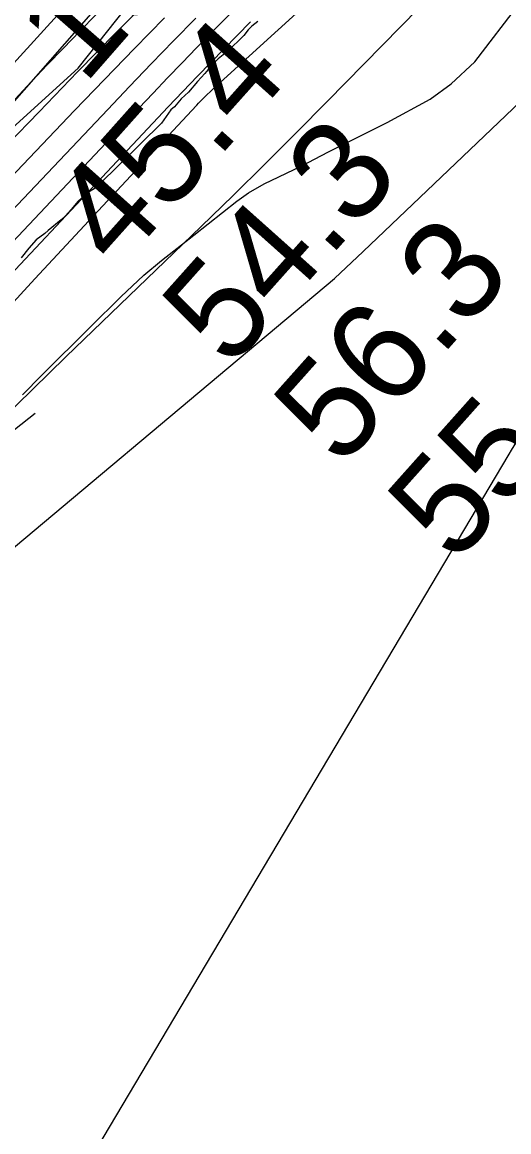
# Model space of a CAD drawing. Extents: x 3172231 to 3210228, y 940198 to 965780.
# Drawn here: x 3195932 to 3196259, y 962438 to 963182 of the extents above; entities that cross this region are included whole.
import ezdxf

# ---------------------------------------------------------------- set-up
doc = ezdxf.new("R2010")
doc.units = 0
for name, color, linetype in [('V-RIVR-EDGE', 7, 'Continuous'), ('V-RIVR-RANG', 7, 'Continuous'), ('V-ROAD-CNTR', 7, 'Continuous'), ('V-RRAP-RVMT', 7, 'Continuous'), ('V-SITE-VEGE', 7, 'Continuous'), ('V-TOPO-DPTH', 7, 'Continuous'), ('V-TOPO-MAJR', 7, 'Continuous'), ('V-TOPO-MINR', 7, 'Continuous'), ('V-TOPO-WATR', 7, 'Continuous')]:
    doc.layers.add(name, color=color, linetype=linetype)

msp = doc.modelspace()

# ---------------------------------------------------------------- linework, layer by layer
at = {"layer": 'V-RIVR-EDGE'}
msp.add_lwpolyline([(3195696.293, 962894.604), (3195710.214, 962899.351), (3195720.237, 962909.758), (3195727.692, 962936.255), (3195736.846, 962946.665), (3195758.199, 962968.346), (3195789.555, 962992.176), (3195881.468, 963071.06), (3195969.906, 963151.257), (3196014.818, 963208.089)], dxfattribs=at)
at = {"layer": 'V-ROAD-CNTR'}
for points in [[(3195932.489, 962932.43), (3195945.598, 962945.576), (3195978.044, 962977.853), (3195998.444, 962997.938), (3196014.017, 963012.472), (3196025.759, 963022.425), (3196047.384, 963039.274), (3196076.361, 963062.065), (3196083.987, 963067.582), (3196094.703, 963073.625), (3196119.354, 963085.535), (3196137.731, 963095.275), (3196177.178, 963114.725), (3196205.934, 963130.371), (3196220.061, 963140.72), (3196235.777, 963155.392), (3196266.061, 963194.838)], [(3195865.921, 962853.955), (3195870.532, 962858), (3195878.282, 962865.081), (3195885.779, 962872.214), (3195899.264, 962885.077), (3195912.977, 962897.332), (3195927.081, 962909.138), (3195940.933, 962919.99)]]:
    msp.add_lwpolyline(points, dxfattribs=at)
at = {"layer": 'V-RRAP-RVMT'}
msp.add_line((3196001.612, 963214.255), (3195923.759, 963125.448), dxfattribs=at)
at = {"layer": 'V-SITE-VEGE'}
for p, q in [((3196086.4, 963179.489), (3196083.93, 963177.002)), ((3196090.357, 963182.475), (3196086.4, 963179.489)), ((3196080.969, 963173.027), (3196077.016, 963169.05)), ((3196083.93, 963177.002), (3196080.969, 963173.027)), ((3196077.016, 963169.05), (3196068.122, 963161.089)), ((3196063.671, 963157.606), (3196059.225, 963153.131)), ((3196068.122, 963161.089), (3196063.671, 963157.606)), ((3196059.225, 963153.131), (3196054.783, 963147.663)), ((3196049.845, 963142.195), (3196043.918, 963135.235)), ((3196054.783, 963147.663), (3196049.845, 963142.195)), ((3196043.918, 963135.235), (3196038.974, 963130.759)), ((3196038.974, 963130.759), (3196034.532, 963125.29)), ((3196032.06, 963123.302), (3196025.646, 963114.358)), ((3196034.532, 963125.29), (3196032.06, 963123.302)), ((3196025.646, 963114.358), (3195983.65, 963073.083)), ((3195977.852, 963068.819), (3195974.731, 963066.572)), ((3195980.529, 963070.392), (3195977.852, 963068.819)), ((3195983.65, 963073.083), (3195980.529, 963070.392)), ((3195969.605, 963061.866), (3195965.154, 963056.484)), ((3195974.731, 963066.572), (3195969.605, 963061.866)), ((3195965.154, 963056.484), (3195961.144, 963052.001)), ((3195958.47, 963049.535), (3195949.778, 963042.355)), ((3195961.144, 963052.001), (3195958.47, 963049.535)), ((3195947.55, 963040.335), (3195941.752, 963036.292)), ((3195949.778, 963042.355), (3195947.55, 963040.335)), ((3195936.855, 963030.689), (3195931.733, 963024.193)), ((3195941.752, 963036.292), (3195936.855, 963030.689))]:
    msp.add_line(p, q, dxfattribs=at)
at = {"layer": 'V-TOPO-DPTH'}
for points in [[(3195356.631, 962504.406), (3195383.179, 962533.726), (3195409.777, 962563), (3195436.408, 962592.243), (3195916.899, 963118.956), (3195927.547, 963130.519), (3195938.266, 963142.013), (3195949.093, 963153.407), (3195959.992, 963164.733), (3195970.979, 963175.973), (3195982.013, 963187.168), (3195993.117, 963198.293), (3196004.267, 963209.372), (3196197.679, 963400.349), (3196305.286, 963507.165), (3196412.515, 963614.357), (3196519.176, 963722.115), (3196625.459, 963830.248), (3196664.05, 963869.719)], [(3195356.631, 962504.406), (3195383.179, 962533.726), (3195409.777, 962563), (3195436.408, 962592.243), (3195916.899, 963118.956), (3195927.547, 963130.519), (3195938.266, 963142.013), (3195949.093, 963153.407), (3195959.992, 963164.733), (3195970.979, 963175.973), (3195982.013, 963187.168), (3195993.117, 963198.293), (3196004.267, 963209.372), (3196197.679, 963400.349), (3196305.286, 963507.165), (3196412.515, 963614.357), (3196519.176, 963722.115), (3196625.459, 963830.248), (3196664.05, 963869.719)], [(3196027.874, 963185.052), (3196007.644, 963164.401), (3195987.533, 963143.635), (3195967.501, 963122.791), (3195885.216, 963036.683), (3195824.315, 962972.528), (3195763.699, 962908.106), (3195703.512, 962843.284), (3195643.611, 962778.194), (3195438.547, 962553.883), (3195421.127, 962534.769), (3195403.745, 962515.619), (3195386.423, 962496.417), (3195369.139, 962477.179), (3195027.155, 962095.36)]]:
    msp.add_lwpolyline(points, dxfattribs=at)
at = {"layer": 'V-TOPO-MAJR'}
msp.add_lwpolyline([(3195383.366, 962431.685), (3195426.795, 962480.568), (3195430.485, 962484.701), (3195434.187, 962488.821), (3195437.91, 962492.923), (3195441.646, 962497.013), (3195471.939, 962530.015), (3195490.867, 962550.564), (3195509.842, 962571.068), (3195528.889, 962591.507), (3195547.983, 962611.902), (3196030.3, 963125.278), (3196035.184, 963130.45), (3196040.086, 963135.605), (3196045.015, 963140.735), (3196049.961, 963145.847), (3196085.378, 963182.267)], dxfattribs=at)
at = {"layer": 'V-TOPO-MINR'}
for points in [[(3194740.738, 961661.267), (3195394.392, 962407.463), (3195423.264, 962440.241), (3195452.253, 962472.914), (3195481.42, 962505.428), (3195510.705, 962537.838), (3195832.642, 962892.174), (3195868.569, 962931.554), (3195904.604, 962970.835), (3195940.8, 963009.968), (3195977.103, 963049.001), (3196049.13, 963126.128), (3196049.501, 963126.523), (3196050.623, 963127.698), (3196053.532, 963130.703), (3196055.728, 963132.918), (3196059.115, 963136.145), (3196062.559, 963139.313), (3196250.037, 963309.552), (3196343.83, 963396.837), (3196436.158, 963485.61), (3196526.286, 963576.614), (3196614.95, 963669.105), (3196803.644, 963870.829)], [(3195230.599, 962165.592), (3195443.359, 962410.487), (3195460.742, 962430.312), (3195478.245, 962450.03), (3195495.927, 962469.588), (3195513.728, 962489.039), (3195701.899, 962692.772), (3195765.453, 962760.377), (3195829.785, 962827.22), (3195895.285, 962892.919), (3195961.563, 962957.856), (3196052.308, 963045.212), (3196073.712, 963065.985), (3196095.003, 963086.874), (3196116.122, 963107.935), (3196137.128, 963129.112), (3196198.407, 963191.395), (3196249.636, 963244.113), (3196300.423, 963297.246), (3196350.549, 963351.005), (3196400.233, 963405.18), (3196822.183, 963871.026)], [(3195922.521, 963100.047), (3195943.673, 963122.016), (3195969.499, 963148.68), (3195995.429, 963175.241), (3196021.516, 963201.648), (3196047.708, 963227.952), (3196174.841, 963354.874), (3196264.602, 963444.637), (3196354.264, 963534.5), (3196443.774, 963624.513), (3196533.184, 963714.625), (3196686.996, 963869.905)], [(3195509.473, 962435.739), (3195516.201, 962443.014), (3195564.737, 962494.847), (3195596.106, 962527.669), (3195627.911, 962560.054), (3195660.37, 962591.784), (3195693.264, 962623.077), (3195821.57, 962742.668), (3195841.537, 962759.946), (3195862.263, 962776.177), (3196141.837, 963010.175), (3196160.878, 963028.342), (3196179.921, 963046.505), (3196198.967, 963064.667), (3196357.769, 963216.071), (3196372.558, 963229.331), (3196387.842, 963241.953), (3196403.868, 963253.619), (3196420.388, 963264.647), (3196428.6, 963265.338), (3196434.564, 963263.479)], [(3196434.564, 963263.479), (3196437.159, 963257.796), (3196437.506, 963249.562), (3196326.437, 963008.57), (3196318.597, 962992.266), (3196310.41, 962976.146), (3196301.701, 962960.302), (3196292.644, 962944.641), (3196274.434, 962914.308), (3196273.963, 962913.632), (3196272.774, 962912.494), (3196270.116, 962910.286), (3196267.915, 962907.435), (3196265.394, 962903.538), (3196263.658, 962900.82), (3196261.943, 962898.09), (3196260.26, 962895.341), (3196258.597, 962892.579), (3195817.915, 962151.164)], [(3195308.894, 962368.592), (3195407.607, 962479.414), (3195415.816, 962488.59), (3195424.052, 962497.743), (3195432.326, 962506.861), (3195440.627, 962515.955), (3195508.475, 962589.969), (3195550.82, 962635.959), (3195593.3, 962681.824), (3195635.981, 962727.5), (3195678.798, 962773.052), (3196010.539, 963124.433), (3196020.173, 963134.583), (3196029.843, 963144.698), (3196039.567, 963154.761), (3196049.326, 963164.79), (3196112.611, 963229.47)], [(3195339.296, 962509.093), (3195371.191, 962544.281), (3195403.095, 962579.461), (3195435.004, 962614.636), (3195457.948, 962639.923), (3195501.349, 962687.724), (3195544.77, 962735.506), (3195588.222, 962783.261), (3195631.694, 962830.997), (3195960.465, 963191.784)], [(3195027.155, 962095.36), (3195369.139, 962477.179), (3195386.423, 962496.417), (3195403.745, 962515.619), (3195421.127, 962534.769), (3195438.547, 962553.883), (3195643.611, 962778.194), (3195703.512, 962843.284), (3195763.699, 962908.106), (3195824.315, 962972.528), (3195885.216, 963036.683), (3195967.501, 963122.791), (3195987.533, 963143.635), (3196007.644, 963164.401), (3196027.874, 963185.052)], [(3195231.704, 962302.853), (3195388.389, 962478.283), (3195401.129, 962492.495), (3195413.904, 962506.676), (3195426.732, 962520.809), (3195439.594, 962534.912), (3195545.596, 962650.705), (3195611.68, 962722.499), (3195678.023, 962794.05), (3195744.756, 962865.239), (3195811.749, 962936.186), (3195989.687, 963123.602), (3196004.349, 963138.959), (3196019.068, 963154.262), (3196033.87, 963169.484), (3196048.729, 963184.651)]]:
    msp.add_lwpolyline(points, dxfattribs=at)
at = {"layer": 'V-TOPO-WATR'}
msp.add_lwpolyline([(3195356.631, 962504.406), (3195383.179, 962533.726), (3195409.777, 962563), (3195436.408, 962592.243), (3195916.899, 963118.956), (3195927.547, 963130.519), (3195938.266, 963142.013), (3195949.093, 963153.407), (3195959.992, 963164.733), (3195970.979, 963175.973), (3195982.013, 963187.168), (3195993.117, 963198.293), (3196004.267, 963209.372), (3196197.679, 963400.349), (3196305.286, 963507.165), (3196412.515, 963614.357), (3196519.176, 963722.115), (3196625.459, 963830.248), (3196664.05, 963869.719)], dxfattribs=at)

# ---------------------------------------------------------------- texts
at = {"layer": 'V-RIVR-RANG'}
for s, rotation, p in [('13', 48.82, (3195973.855, 963139.376)), ('45.4', 48.248326, (3195996.631, 963015.339)), ('54.3', 48.248326, (3196071.403, 962948.938)), ('56.3', 48.248326, (3196146.176, 962882.538)), ('55.1', 48.248326, (3196222.53, 962817.908))]:
    msp.add_text(s, height=67, rotation=rotation, dxfattribs=at).set_placement(p)

doc.saveas('drawing.dxf')
